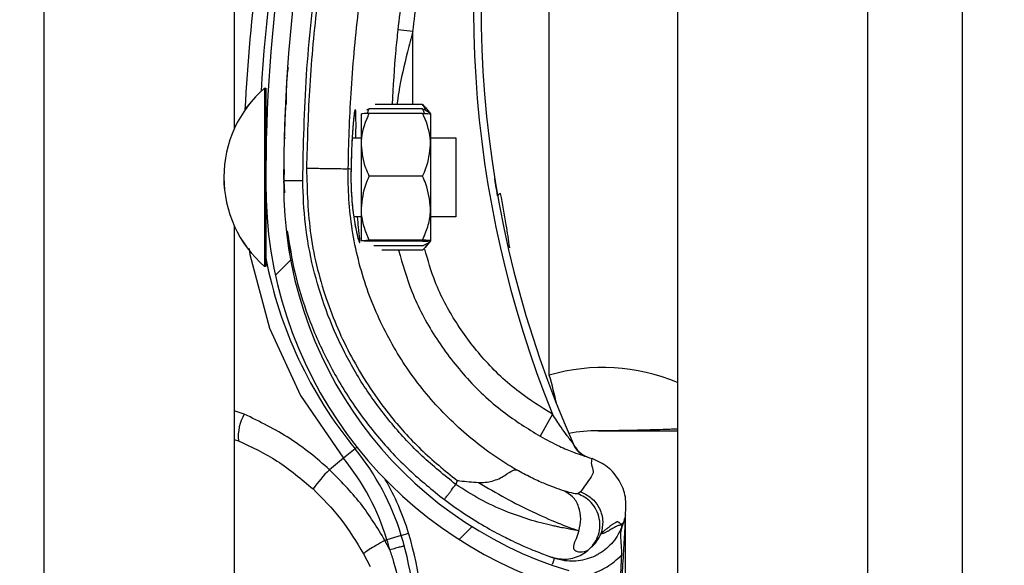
# Model space of a CAD drawing. Header units: inches. Extents: x 170 to 284, y 215 to 248.
# Tile 259 of 656: x 186.1024 to 186.2355, y 241.4767 to 241.5504. Entities that reach past the tile are written whole.
import ezdxf

# ---------------------------------------------------------------- set-up
doc = ezdxf.new("R2010")
doc.units = ezdxf.units.IN
doc.header["$LTSCALE"] = 0.25
doc.header["$MEASUREMENT"] = 0
doc.layers.add('ANNOTATIONS', color=1, linetype='Continuous')
doc.layers.add('LH BENCH MOUNT', color=7, linetype='Continuous')
doc.styles.add('ARIAL', font='arial.ttf', dxfattribs={"height": 0.09375})
doc.dimstyles.new('STANDARD$0', dxfattribs={"dimtxt": 0.09375, "dimasz": 0.09375, "dimexe": 0.03125, "dimexo": 0.046875, "dimgap": 0.09, "dimtad": 0, "dimtih": 1, "dimtoh": 1, "dimdec": 4, "dimzin": 0, "dimdsep": 46, "dimtxsty": 'ARIAL', "dimcen": 0.09, "dimadec": 0, "dimazin": 0, "dimtfac": 1, "dimtdec": 4, "dimtofl": 0, "dimtmove": 0, "dimatfit": 1, "dimfxl": 1, "dimtolj": 1, "dimtzin": 0, "dimarcsym": 0})

# ---------------------------------------------------------------- blocks, each defined once
blk = doc.blocks.new('*D114')
at = {"layer": 'ANNOTATIONS', "color": 0, "lineweight": -2, "transparency": 16777216}
for p, q in [((186.1492924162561, 243.6642684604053), (187.5897358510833, 243.6642684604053)), ((187.5584858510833, 243.5705184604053), (187.5584858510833, 241.8503426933)), ((187.5584858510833, 239.6953067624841), (187.5584858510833, 241.4154825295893)), ((186.8279608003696, 239.6015567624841), (187.5897358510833, 239.6015567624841))]:
    blk.add_line(p, q, dxfattribs=at)
at = {"layer": 'ANNOTATIONS', "color": 0, "transparency": 16777216}
for points in [[(187.5428608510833, 243.5705184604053), (187.5741108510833, 243.5705184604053), (187.5584858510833, 243.6642684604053)], [(187.5428608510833, 239.6953067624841), (187.5741108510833, 239.6953067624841), (187.5584858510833, 239.6015567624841)]]:
    blk.add_solid(points, dxfattribs=at)
at = {"layer": 'defpoints', "color": 0, "transparency": 16777216}
for p in [(186.1024174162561, 243.6642684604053), (186.7810858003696, 239.6015567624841), (187.5584858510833, 239.6015567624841)]:
    blk.add_point(p, dxfattribs=at)
at = {"layer": 'ANNOTATIONS', "color": 0, "transparency": 16777216, "insert": (187.5584858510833, 241.6329126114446), "char_height": 0.09375, "attachment_point": 5, "style": 'ARIAL'}
blk.add_mtext('\\A1;OPENING\\PHEIGHT', dxfattribs=at)

msp = doc.modelspace()

# ---------------------------------------------------------------- hatches: boundary and pattern name
at = {"layer": 'LH BENCH MOUNT'}
h = msp.add_hatch(dxfattribs=at)
h.set_pattern_fill('ANSI31', color=256, scale=0.34241245, angle=2.8e-322, style=0)
h.set_pattern_definition([(45, (176.0930244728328, 238.0091787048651), (-0.03026527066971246, 0.03026527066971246), [])])
edge = h.paths.add_edge_path(flags=0)
edge.add_arc((186.1662917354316, 241.4378498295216), 0.001712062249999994, 450.0000000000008, 472.2104203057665)
edge.add_line((186.1656445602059, 241.4394348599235), (186.1647320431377, 241.4416697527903))
edge.add_arc((186.1662917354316, 241.4378498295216), 0.004126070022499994, 450, 472.2104203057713, ccw=False)
edge.add_arc((186.1662917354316, 241.4289471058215), 0.01302879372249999, 401.47616737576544, 450, ccw=False)
edge.add_arc((186.1620458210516, 241.4257969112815), 0.01830194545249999, 359.9999999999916, 400.0613730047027, ccw=False)
edge.add_arc((186.1685858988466, 241.4257969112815), 0.01176186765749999, 292.1408576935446, 359.99999999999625, ccw=False)
edge.add_arc((186.1662917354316, 241.4290498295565), 0.01566536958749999, 235.2570680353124, 295.43079980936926, ccw=False)
edge.add_arc((186.1715306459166, 241.4371650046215), 0.02532140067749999, 212.8542481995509, 235.980933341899, ccw=False)
edge.add_arc((186.1633812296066, 241.4307961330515), 0.01504902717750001, 172.1557183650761, 209.3146496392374, ccw=False)
edge.add_arc((186.1758108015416, 241.4294607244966), 0.02754708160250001, 453.3085031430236, 532.9325737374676, ccw=False)
edge.add_arc((186.1725578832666, 241.4655509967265), 0.008748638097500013, 280.9586189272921, 427.9414322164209)
edge.add_arc((186.1924176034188, 241.5279043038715), 0.05672062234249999, 179.5706357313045, 253.0098997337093, ccw=False)
edge.add_arc((186.3507493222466, 241.5291027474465), 0.2150521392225, 163.4260275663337, 180.2060536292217, ccw=False)
edge.add_arc((186.1719757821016, 241.5812521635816), 0.02884824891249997, 465.1588434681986, 521.4137567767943, ccw=False)
edge.add_arc((186.1546497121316, 241.6357984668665), 0.0284373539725, 290.1205938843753, 343.719067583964)
edge.add_arc((186.1674901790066, 241.6316210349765), 0.01494630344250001, 345.2914408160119, 400.547192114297)
edge.add_arc((186.1640660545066, 241.6298062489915), 0.0187470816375, 397.9578745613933, 431.4396159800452)
edge.add_arc((186.1662917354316, 241.6346342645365), 0.0134739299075, 433.8775574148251, 472.2736457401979)
edge.add_arc((186.1637236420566, 241.6416537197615), 0.006011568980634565, 474.9825325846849, 495.7175736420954)
edge.add_arc((186.1735166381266, 241.6343945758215), 0.01816498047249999, 500.899260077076, 539.9999999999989)
edge.add_arc((186.1662917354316, 241.6343945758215), 0.01094007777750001, 539.9999999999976, 629.9999999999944)
edge.add_arc((186.1662917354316, 241.6253206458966), 0.001866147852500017, 269.9999999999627, 285.6422464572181)
edge.add_line((186.1667949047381, 241.6235236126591), (186.167445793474, 241.6211990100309))
edge.add_arc((186.1662917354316, 241.6253206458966), 0.004280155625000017, 269.9999999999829, 285.6422464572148, ccw=False)
edge.add_arc((186.1662917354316, 241.6343945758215), 0.01335408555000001, 179.9999999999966, 269.999999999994, ccw=False)
edge.add_arc((186.1735166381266, 241.6343945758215), 0.020578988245, 500.6113583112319, 539.9999999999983, ccw=False)
edge.add_arc((186.1637236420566, 241.6416537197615), 0.008425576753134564, 474.5776671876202, 496.4997109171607, ccw=False)
edge.add_arc((186.1662917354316, 241.6346342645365), 0.01588793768, 433.6903022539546, 472.4705806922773, ccw=False)
edge.add_arc((186.1640660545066, 241.6298062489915), 0.02116108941, 398.10453077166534, 431.5771717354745, ccw=False)
edge.add_arc((186.1674901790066, 241.6316210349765), 0.01736031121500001, 345.18024813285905, 400.36585332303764, ccw=False)
edge.add_arc((186.1546497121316, 241.6357984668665), 0.030851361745, 289.9181572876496, 343.77953759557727, ccw=False)
edge.add_arc((186.1719757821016, 241.5812521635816), 0.02643424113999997, 464.941709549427, 521.3236131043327)
edge.add_arc((186.3507493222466, 241.5291027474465), 0.21263813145, 523.4376684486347, 540.2096895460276)
edge.add_arc((186.1924176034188, 241.5279043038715), 0.05430661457, 539.5566266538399, 613.1145348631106)
edge.add_arc((186.1725578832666, 241.4655509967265), 0.01116264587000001, 280.0610388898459, 428.5290871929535, ccw=False)
edge.add_arc((186.1758108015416, 241.4294607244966), 0.02513307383, 452.9714001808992, 532.970657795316)
edge.add_arc((186.1633812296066, 241.4307961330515), 0.01263501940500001, 532.0830472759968, 568.9826967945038)
edge.add_arc((186.1715306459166, 241.4371650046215), 0.022907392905, 213.0443063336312, 236.019715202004)
edge.add_arc((186.1662917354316, 241.4290498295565), 0.01325136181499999, 235.1922404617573, 295.7352497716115)
edge.add_arc((186.1685858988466, 241.4257969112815), 0.009347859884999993, 291.7225241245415, 359.9999999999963)
edge.add_arc((186.1620458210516, 241.4257969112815), 0.01588793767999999, 359.9999999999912, 399.9521788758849)
edge.add_arc((186.1662917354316, 241.4289471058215), 0.01061478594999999, 401.6345013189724, 450.0000000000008)

# ---------------------------------------------------------------- linework, layer by layer
for p, q in [((186.2298594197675, 239.6490664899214), (186.2298594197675, 243.9018291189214)), ((186.2298594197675, 239.6490664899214), (186.2298594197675, 243.9018291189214)), ((186.1913380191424, 243.8543193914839), (186.1913380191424, 239.6897279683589)), ((186.2170189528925, 243.8543193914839), (186.2170189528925, 239.6490664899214)), ((186.2298594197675, 239.6490664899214), (186.2298594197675, 243.8543193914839)), ((186.1057349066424, 239.6490664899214), (186.1057349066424, 243.7595607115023)), ((186.1314158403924, 241.7279807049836), (186.1314158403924, 241.5356067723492)), ((186.1740134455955, 241.5023324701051), (186.1740134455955, 241.567753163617)), ((186.1555752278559, 241.5487694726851), (186.1535337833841, 241.5489896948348)), ((186.1555724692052, 241.5389177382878), (186.1555752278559, 241.5487694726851)), ((186.1355302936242, 241.5411253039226), (186.1355251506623, 241.518635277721)), ((186.1355287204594, 241.5411253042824), (186.1355302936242, 241.5411253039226)), ((186.1355302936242, 241.5411253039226), (186.1357014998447, 241.5411252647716)), ((186.1357014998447, 241.5411252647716), (186.1356989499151, 241.5299744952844)), ((186.1383866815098, 241.5391886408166), (186.1383868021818, 241.5391908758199)), ((186.149679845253, 241.5383124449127), (186.149292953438, 241.5381262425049)), ((186.156887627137, 241.5383107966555), (186.149679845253, 241.5383124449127)), ((186.1568877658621, 241.5389174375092), (186.1504526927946, 241.5389189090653)), ((186.1568877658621, 241.5389174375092), (186.1571926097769, 241.5385283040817)), ((186.1572152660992, 241.5385466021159), (186.1579575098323, 241.5376275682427)), ((186.1486086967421, 241.5334602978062), (186.1486096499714, 241.5376287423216)), ((186.1568874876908, 241.5377010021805), (186.1496797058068, 241.5377026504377)), ((186.157957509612, 241.5376266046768), (186.1579565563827, 241.5334581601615)), ((186.1381777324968, 241.534421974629), (186.1383488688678, 241.534421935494)), ((186.1473662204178, 241.534419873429), (186.1486089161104, 241.5344195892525)), ((186.157956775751, 241.5344174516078), (186.1613809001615, 241.5344166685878)), ((186.1613809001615, 241.5344166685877), (186.1613786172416, 241.5244335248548)), ((186.1486067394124, 241.5249009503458), (186.1486086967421, 241.5334602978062)), ((186.1579565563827, 241.5334581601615), (186.1579545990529, 241.5248988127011)), ((186.1381738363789, 241.5301436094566), (186.1381117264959, 241.5286254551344)), ((186.1381184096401, 241.5287888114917), (186.1381224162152, 241.5301460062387)), ((186.1472077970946, 241.5301345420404), (186.1468376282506, 241.5302390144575)), ((186.1472077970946, 241.5301345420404), (186.1472078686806, 241.5301343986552)), ((186.1381117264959, 241.5286254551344), (186.1382130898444, 241.5269821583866)), ((186.1381168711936, 241.5282676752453), (186.138117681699, 241.528542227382)), ((186.1568855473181, 241.52921580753), (186.1496777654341, 241.5292174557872)), ((186.1356984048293, 241.5275908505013), (186.1356963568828, 241.5186352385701)), ((186.1486057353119, 241.5205100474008), (186.1486067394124, 241.5249009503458)), ((186.1579545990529, 241.5248988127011), (186.1579535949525, 241.5205079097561)), ((186.1613786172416, 241.5244335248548), (186.1613784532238, 241.523716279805)), ((186.1486064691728, 241.5237192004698), (186.1475855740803, 241.5237194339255)), ((186.1613784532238, 241.5237162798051), (186.1579543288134, 241.5237170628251)), ((186.1314158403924, 241.5225332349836), (186.1314158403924, 241.3301593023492)), ((186.1568835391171, 241.52043400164), (186.1496757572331, 241.5204356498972)), ((186.1568835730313, 241.5205823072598), (186.1496757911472, 241.5205839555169)), ((186.1579535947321, 241.5205069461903), (186.1572109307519, 241.519588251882)), ((186.1568833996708, 241.519824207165), (186.1502753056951, 241.5198257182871)), ((186.1568832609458, 241.5192175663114), (186.1513657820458, 241.5192188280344)), ((186.1355251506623, 241.518635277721), (186.1355247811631, 241.5170194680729)), ((186.1356963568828, 241.5186352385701), (186.1356959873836, 241.5170194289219)), ((186.1355247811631, 241.5170194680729), (186.1355232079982, 241.5170194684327)), ((186.1356959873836, 241.5170194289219), (186.1355247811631, 241.5170194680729)), ((186.1327797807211, 241.4970903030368), (186.1314158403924, 241.4975253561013)), ((186.174446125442, 241.4970698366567), (186.1727630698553, 241.4940901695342)), ((186.1314158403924, 241.4936614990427), (186.1319843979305, 241.4934877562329)), ((186.1477464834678, 241.4924106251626), (186.1480054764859, 241.4926226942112)), ((186.1461731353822, 241.4911223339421), (186.1442768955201, 241.4895696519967)), ((186.1477464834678, 241.4924106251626), (186.1461731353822, 241.4911223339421)), ((186.1790371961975, 241.4913463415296), (186.1794557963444, 241.4911993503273)), ((186.1794557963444, 241.4911993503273), (186.1797878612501, 241.4910755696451)), ((186.1615536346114, 241.4881163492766), (186.1613712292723, 241.4875875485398)), ((186.1782424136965, 241.4865791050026), (186.1778568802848, 241.4863169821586)), ((186.1843016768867, 241.48345805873), (186.1843016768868, 241.4834800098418)), ((186.1839721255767, 241.4823463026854), (186.1838758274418, 241.4820671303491)), ((186.1843016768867, 241.4305041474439), (186.1843016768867, 241.4829263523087)), ((186.1540075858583, 241.4806993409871), (186.1520624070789, 241.4801065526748)), ((186.1540075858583, 241.4806993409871), (186.1549902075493, 241.4809987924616)), ((186.1520624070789, 241.4801065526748), (186.1517967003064, 241.480025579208)), ((186.1524507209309, 241.4787498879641), (186.1517967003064, 241.480025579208)), ((186.1489064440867, 241.4782005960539), (186.1497777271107, 241.4764956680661)), ((186.1742323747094, 241.4777913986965), (186.1743992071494, 241.4777321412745)), ((186.1744776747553, 241.4777047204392), (186.1747284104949, 241.4776171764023))]:
    msp.add_line(p, q, dxfattribs=at)
at = {"layer": 'LH BENCH MOUNT', "flags": 128}
msp.add_lwpolyline([(186.1334581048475, 241.519450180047), (186.1335312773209, 241.5186533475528), (186.1361895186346, 241.5086984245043), (186.1403621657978, 241.4996141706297), (186.146173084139, 241.491122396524), (186.1461731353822, 241.4911223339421), (186.1461731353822, 241.4911223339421)], dxfattribs=at)
at = {"layer": 'LH BENCH MOUNT'}
for centre, radius, start, end in [((186.3507141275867, 241.5277192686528), 0.2160622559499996, 161.092978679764, 176.5597220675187), ((186.3507493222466, 241.5291027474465), 0.2150521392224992, 163.4260275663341, 180.2060536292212), ((186.3507493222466, 241.5291027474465), 0.2126381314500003, 163.4376684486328, 180.2096895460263), ((186.3103094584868, 241.5520134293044), 0.1465525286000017, 165.3406183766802, 202.0185750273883), ((186.3103094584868, 241.5520134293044), 0.1455252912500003, 165.3544246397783, 203.870550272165), ((186.3507141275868, 241.5277192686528), 0.21809575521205, 167.1792232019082, 177.2535733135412), ((186.145945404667, 241.5290700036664), 0.01593228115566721, 130.8294767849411, 229.1443187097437), ((186.1459469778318, 241.5290700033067), 0.01593228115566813, 130.8294767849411, 229.144318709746), ((186.1362479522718, 241.5349702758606), 0.0005478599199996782, 179.9868977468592, 209.2820731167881), ((186.1924176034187, 241.5279043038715), 0.05672062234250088, 179.5706357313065, 253.009899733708), ((186.1924176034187, 241.5279043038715), 0.05430661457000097, 179.5566266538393, 253.114534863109), ((186.1675087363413, 241.5263348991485), 0.000532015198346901, 98.82251519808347, 154.8284159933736), ((186.1362452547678, 241.5231741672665), 0.0005478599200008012, 134.565104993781, 179.98689774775), ((186.1925195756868, 241.5290717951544), 0.05786770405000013, 190.9018913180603, 219.3113539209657), ((186.1813100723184, 241.4777099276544), 0.02568093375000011, 67.01549504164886, 106.5066258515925), ((186.1177914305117, 241.4858105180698), 0.05859940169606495, 12.39253662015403, 16.37646921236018), ((186.1380763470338, 241.4940318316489), 0.006116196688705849, 149.99596467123, 185.1035778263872), ((186.1801927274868, 241.4777099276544), 0.01712062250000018, 88.6104970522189, 101.9466001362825), ((186.1806203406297, 241.4953389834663), 0.000513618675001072, 268.6104970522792, 270.0142555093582), ((186.1803633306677, 241.4945091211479), 0.003424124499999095, 203.8705502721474, 250.6224115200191), ((186.121253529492, 241.4707176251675), 0.03220774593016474, 16.9484674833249, 39.31135392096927), ((186.121253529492, 241.4707176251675), 0.03424124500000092, 16.94846748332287, 39.31135392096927), ((186.1606901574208, 241.4733697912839), 0.02306145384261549, 135.374904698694, 143.8386130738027), ((186.121253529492, 241.4707176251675), 0.03526848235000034, 16.94846748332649, 29.83866096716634), ((186.1127374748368, 241.4681223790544), 0.04314396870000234, 355.771303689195, 16.94846748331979), ((186.1127374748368, 241.4681223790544), 0.04417120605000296, 355.7713036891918, 16.9484674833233), ((186.1127374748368, 241.4681223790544), 0.04111046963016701, 14.9804964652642, 16.94846748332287)]:
    msp.add_arc(centre, radius, start, end, dxfattribs=at)
for points, knots in [([(186.1406798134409, 241.5286312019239), (186.1407785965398, 241.5333866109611), (186.1409766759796, 241.5429221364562), (186.1425862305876, 241.5572310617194), (186.1450430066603, 241.5715406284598), (186.1475403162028, 241.5809444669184), (186.1487919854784, 241.5856577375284)], [0, 0, 0, 0, 0.2468628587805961, 0.4950083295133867, 0.74689458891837, 1, 1, 1, 1]), ([(186.1611233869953, 241.5859247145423), (186.1606953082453, 241.5844953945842), (186.1591104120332, 241.5792035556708), (186.1568152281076, 241.5699054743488), (186.154748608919, 241.5589961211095), (186.1538972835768, 241.5519838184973), (186.1535337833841, 241.5489896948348)], [0, 0, 0, 0, 0.1185397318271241, 0.4388752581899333, 0.7604101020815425, 1, 1, 1, 1]), ([(186.1492048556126, 241.5851694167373), (186.1482307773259, 241.5815392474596), (186.1462797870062, 241.5742683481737), (186.144101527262, 241.5631875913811), (186.1424904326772, 241.5520050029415), (186.1414796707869, 241.5410363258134), (186.1412849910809, 241.5337885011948), (186.1411915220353, 241.5303086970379)], [0, 0, 0, 0, 0.2027568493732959, 0.4061035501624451, 0.6088604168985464, 0.8122072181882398, 1, 1, 1, 1]), ([(186.1555752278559, 241.5487694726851), (186.1559349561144, 241.551732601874), (186.1567756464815, 241.5586574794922), (186.1588195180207, 241.569454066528), (186.1610898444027, 241.5786562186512), (186.162662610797, 241.5839075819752), (186.1630862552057, 241.5853221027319)], [0, 0, 0, 0, 0.2395900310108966, 0.5599255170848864, 0.8814604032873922, 0.9999999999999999, 0.9999999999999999, 0.9999999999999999, 0.9999999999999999]), ([(186.146837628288, 241.5302390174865), (186.1468376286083, 241.5302390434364), (186.1468794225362, 241.5336253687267), (186.1471425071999, 241.5406720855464), (186.1480944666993, 241.5513452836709), (186.1496690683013, 241.5622213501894), (186.1517875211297, 241.5730086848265), (186.1536858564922, 241.5800837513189), (186.1546350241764, 241.5836212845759)], [0, 0, 0, 0, 1.439079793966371e-06, 0.1877923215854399, 0.3908439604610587, 0.5938956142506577, 0.7969478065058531, 1, 1, 1, 1]), ([(186.1535337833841, 241.5489896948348), (186.1534366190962, 241.5480719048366), (186.1530816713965, 241.5447191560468), (186.1528959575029, 241.5413588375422), (186.1527610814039, 241.5389183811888)], [0, 0, 0, 0, 0.2737425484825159, 1, 1, 1, 1]), ([(186.1555752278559, 241.5487694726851), (186.1553281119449, 241.547860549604), (186.1545903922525, 241.5451471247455), (186.1538320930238, 241.5418530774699), (186.1534925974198, 241.5394727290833), (186.1534135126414, 241.5389182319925)], [0, 0, 0, 0, 0.2786878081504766, 0.8319718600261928, 1, 1, 1, 1]), ([(186.1384752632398, 241.5389018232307), (186.1384806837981, 241.5402190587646), (186.1384875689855, 241.5418922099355), (186.1386930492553, 241.5435504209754), (186.1387367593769, 241.5439031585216)], [0, 0, 0, 0, 0.7872782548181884, 1, 1, 1, 1]), ([(186.1383866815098, 241.5391886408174), (186.1383813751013, 241.5390915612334), (186.1383760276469, 241.5389937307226), (186.138338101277, 241.5382424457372), (186.1382815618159, 241.5371415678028), (186.1382205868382, 241.5353279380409), (186.1381901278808, 241.5344219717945)], [0, 0, 0, 0, 0.330770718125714, 0.3333292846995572, 0.6669765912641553, 1, 1, 1, 1]), ([(186.1478716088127, 241.5344197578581), (186.1478744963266, 241.5347395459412), (186.1478853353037, 241.535939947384), (186.1478803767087, 241.5373313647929), (186.1478337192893, 241.5381908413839), (186.1477451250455, 241.5382783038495), (186.1476185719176, 241.5376276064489), (186.1474501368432, 241.5359053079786), (186.1472871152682, 241.5333492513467), (186.1472348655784, 241.5312316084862), (186.1472077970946, 241.5301345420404)], [0, 0, 0, 0, 0.05114929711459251, 0.1920011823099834, 0.333489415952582, 0.4224210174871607, 0.5646212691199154, 0.706536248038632, 0.847968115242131, 1, 1, 1, 1]), ([(186.1476699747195, 241.5377614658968), (186.1476701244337, 241.5377619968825), (186.1476769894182, 241.5377863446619), (186.1476454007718, 241.5376494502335), (186.1476008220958, 241.5373342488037), (186.1475535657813, 241.5368711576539), (186.1475291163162, 241.5366315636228)], [0, 0, 0, 0, 0.005301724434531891, 0.2431048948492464, 0.6083977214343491, 1, 1, 1, 1]), ([(186.1494248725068, 241.5376912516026), (186.1494475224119, 241.5377827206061), (186.1495006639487, 241.537997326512), (186.1496145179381, 241.5381975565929), (186.149679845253, 241.5383124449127)], [0, 0, 0, 0, 0.4262184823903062, 1, 1, 1, 1]), ([(186.1571423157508, 241.5376894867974), (186.1571197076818, 241.5377809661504), (186.1570666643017, 241.5379955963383), (186.1569529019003, 241.53819587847), (186.156887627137, 241.5383107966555)], [0, 0, 0, 0, 0.4262184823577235, 1, 1, 1, 1]), ([(186.156887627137, 241.5383107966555), (186.1571396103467, 241.5382007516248), (186.1576495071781, 241.5379780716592), (186.1579339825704, 241.5377069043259), (186.1579531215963, 241.5375516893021), (186.1579574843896, 241.5375163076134)], [0, 0, 0, 0, 0.4299704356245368, 0.8700602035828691, 1, 1, 1, 1]), ([(186.157274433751, 241.5381244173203), (186.1572194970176, 241.5383055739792), (186.1571368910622, 241.5385779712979), (186.1569502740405, 241.5388322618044), (186.1568877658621, 241.5389174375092)], [0, 0, 0, 0, 0.6650456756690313, 1, 1, 1, 1]), ([(186.1475291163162, 241.5366315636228), (186.1475244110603, 241.5365879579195), (186.1474890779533, 241.5362605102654), (186.1474166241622, 241.5353202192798), (186.1473246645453, 241.5338250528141), (186.1472516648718, 241.5320486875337), (186.1472166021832, 241.5307788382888), (186.1472086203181, 241.5301290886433), (186.1472086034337, 241.5301277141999)], [0, 0, 0, 0, 0.03583539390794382, 0.2690981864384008, 0.5116419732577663, 0.7561140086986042, 0.9994840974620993, 1, 1, 1, 1]), ([(186.1486086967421, 241.5334602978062), (186.1486121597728, 241.5336281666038), (186.1486392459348, 241.5349411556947), (186.1490708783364, 241.5363808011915), (186.1496203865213, 241.537573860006), (186.1496797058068, 241.5377026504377)], [0, 0, 0, 0, 0.1156468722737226, 0.9045342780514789, 1, 1, 1, 1]), ([(186.1496797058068, 241.5377026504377), (186.1494276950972, 241.5376924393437), (186.1489177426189, 241.5376717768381), (186.1486331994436, 241.5376465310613), (186.1486140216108, 241.5376320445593), (186.1486096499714, 241.5376287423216)], [0, 0, 0, 0, 0.4299704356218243, 0.8700602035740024, 1, 1, 1, 1]), ([(186.1579565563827, 241.5334581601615), (186.1579531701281, 241.5336260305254), (186.1579266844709, 241.5349390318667), (186.1574957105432, 241.5363788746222), (186.1569467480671, 241.5375721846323), (186.1568874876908, 241.5377010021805)], [0, 0, 0, 0, 0.1156468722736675, 0.9045342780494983, 0.9999999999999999, 0.9999999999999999, 0.9999999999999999, 0.9999999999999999]), ([(186.1568874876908, 241.5377010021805), (186.1571394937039, 241.5376906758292), (186.1576494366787, 241.5376697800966), (186.157933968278, 241.5376444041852), (186.1579531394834, 241.5376299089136), (186.157957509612, 241.5376266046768)], [0, 0, 0, 0, 0.4299704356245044, 0.8700602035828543, 1, 1, 1, 1]), ([(186.1496777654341, 241.5292174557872), (186.1495149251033, 241.5295758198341), (186.1488988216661, 241.5309316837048), (186.1487316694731, 241.5323885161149), (186.1486086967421, 241.5334602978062)], [0, 0, 0, 0, 0.2643068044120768, 1, 1, 1, 1]), ([(186.1568855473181, 241.52921580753), (186.1570485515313, 241.5295740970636), (186.1576652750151, 241.5309296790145), (186.15783309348, 241.5323864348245), (186.1579565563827, 241.5334581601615)], [0, 0, 0, 0, 0.2643068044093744, 0.9999999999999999, 0.9999999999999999, 0.9999999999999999, 0.9999999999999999]), ([(186.1411910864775, 241.5303087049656), (186.1412738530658, 241.527271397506), (186.1414421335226, 241.5210959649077), (186.143731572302, 241.5123090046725), (186.1473458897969, 241.5041424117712), (186.1517606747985, 241.4975623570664), (186.1565697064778, 241.4921776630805), (186.1598837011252, 241.489477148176), (186.1615536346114, 241.4881163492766)], [0, 0, 0, 0, 0.1870908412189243, 0.3803918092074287, 0.5558755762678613, 0.7364481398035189, 0.8671952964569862, 1, 1, 1, 1]), ([(186.1411910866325, 241.5303087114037), (186.1419152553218, 241.53029732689), (186.14336359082, 241.5302745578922), (186.1452047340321, 241.5302465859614), (186.1465196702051, 241.5302305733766), (186.1467316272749, 241.530236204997), (186.1468376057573, 241.5302390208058)], [0, 0, 0, 0, 0.2500007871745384, 0.5000009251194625, 0.7500005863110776, 1, 1, 1, 1]), ([(186.169580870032, 241.489548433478), (186.1691391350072, 241.4898111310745), (186.166491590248, 241.4913856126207), (186.1619665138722, 241.4948170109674), (186.1566353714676, 241.5004183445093), (186.1523471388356, 241.5068581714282), (186.1490978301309, 241.5140842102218), (186.1471382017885, 241.521959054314), (186.1467673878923, 241.5274870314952), (186.1468376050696, 241.5302389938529), (186.1468376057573, 241.5302390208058)], [0, 0, 0, 0, 0.03155846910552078, 0.1891461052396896, 0.3467338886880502, 0.5043277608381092, 0.6619226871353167, 0.8309600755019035, 0.9999983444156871, 1, 1, 1, 1]), ([(186.147209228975, 241.5301254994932), (186.1472078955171, 241.5300830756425), (186.1471870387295, 241.5294195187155), (186.147192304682, 241.5280879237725), (186.1472862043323, 241.5262643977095), (186.1474054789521, 241.5249599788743), (186.1474929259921, 241.5243651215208), (186.1475096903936, 241.5242510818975)], [0, 0, 0, 0, 0.02096907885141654, 0.3279800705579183, 0.6261032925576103, 0.92832056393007, 1, 1, 1, 1]), ([(186.1472078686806, 241.5301343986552), (186.1472001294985, 241.5296793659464), (186.1471756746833, 241.5282415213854), (186.1472983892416, 241.5258312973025), (186.1476144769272, 241.5232898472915), (186.1479975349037, 241.521362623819), (186.1482797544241, 241.5203786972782), (186.1484248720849, 241.520142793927), (186.1484130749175, 241.5207009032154), (186.1482551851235, 241.5219525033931), (186.1481358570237, 241.5232393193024), (186.1480913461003, 241.5237193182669)], [0, 0, 0, 0, 0.05799721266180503, 0.1832636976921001, 0.306412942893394, 0.4347166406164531, 0.5675677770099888, 0.660949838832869, 0.7922661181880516, 0.9225125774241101, 1, 1, 1, 1]), ([(186.1381117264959, 241.5286254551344), (186.1381460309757, 241.5286255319), (186.1381988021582, 241.5286256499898), (186.1385190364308, 241.5286263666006), (186.1388504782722, 241.5286271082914), (186.1392619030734, 241.5286280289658), (186.1398597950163, 241.5286293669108), (186.1403567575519, 241.528630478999), (186.1406798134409, 241.5286312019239)], [0, 0, 0, 0, 0.2394568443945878, 0.3683606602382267, 0.5000000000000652, 0.6316393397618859, 0.7605431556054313, 1, 1, 1, 1]), ([(186.1613712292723, 241.4875875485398), (186.1598266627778, 241.4888290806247), (186.1567350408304, 241.4913141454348), (186.1526771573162, 241.4956868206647), (186.1491033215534, 241.5004628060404), (186.1461149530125, 241.5056369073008), (186.1437242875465, 241.5111122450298), (186.1420014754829, 241.5168282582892), (186.1408961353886, 241.5226908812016), (186.1407517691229, 241.5266552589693), (186.1406798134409, 241.5286312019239)], [0, 0, 0, 0, 0.1247413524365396, 0.2496837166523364, 0.3746881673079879, 0.4999855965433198, 0.6253465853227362, 0.7503062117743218, 0.8755465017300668, 1, 1, 1, 1]), ([(186.1486067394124, 241.5249009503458), (186.1487347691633, 241.5260120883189), (186.1489055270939, 241.5274940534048), (186.1495232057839, 241.5288725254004), (186.1496777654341, 241.5292174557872)], [0, 0, 0, 0, 0.7497733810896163, 0.9999999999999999, 0.9999999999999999, 0.9999999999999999, 0.9999999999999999]), ([(186.1579545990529, 241.5248988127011), (186.1578270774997, 241.526010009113), (186.157656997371, 241.5274920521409), (186.1570399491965, 241.5288708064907), (186.1568855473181, 241.52921580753)], [0, 0, 0, 0, 0.7497733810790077, 1, 1, 1, 1]), ([(186.167027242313, 241.5265611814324), (186.1669414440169, 241.5270534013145), (186.1667796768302, 241.5279814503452), (186.1666416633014, 241.5288363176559), (186.1666330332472, 241.5288900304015), (186.1666297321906, 241.5289105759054)], [0, 0, 0, 0, 0.4108597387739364, 0.7746496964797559, 1, 1, 1, 1]), ([(186.1686633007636, 241.5195450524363), (186.1685160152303, 241.5205843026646), (186.1681664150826, 241.5230510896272), (186.1676981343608, 241.5254641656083), (186.1674271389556, 241.5268606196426)], [0, 0, 0, 0, 0.4212971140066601, 0.9999999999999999, 0.9999999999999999, 0.9999999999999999, 0.9999999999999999]), ([(186.1496757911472, 241.5205839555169), (186.1494239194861, 241.5211817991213), (186.1489142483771, 241.5223915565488), (186.1486300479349, 241.5238650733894), (186.1486110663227, 241.5247086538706), (186.1486067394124, 241.5249009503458)], [0, 0, 0, 0, 0.429970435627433, 0.8700602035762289, 1, 1, 1, 1]), ([(186.1568835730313, 241.5205823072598), (186.1571357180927, 241.5211800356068), (186.1576459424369, 241.5223895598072), (186.1579308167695, 241.5238629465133), (186.1579501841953, 241.524706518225), (186.1579545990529, 241.5248988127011)], [0, 0, 0, 0, 0.4299704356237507, 0.8700602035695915, 1, 1, 1, 1]), ([(186.1475096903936, 241.5242510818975), (186.1475622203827, 241.5238631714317), (186.1476850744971, 241.522955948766), (186.1479053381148, 241.521853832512), (186.1480869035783, 241.5210815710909), (186.1482023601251, 241.5207122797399), (186.1482051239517, 241.5207052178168), (186.1482059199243, 241.520703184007)], [0, 0, 0, 0, 0.1981000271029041, 0.4633049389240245, 0.7305309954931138, 0.9223938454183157, 1, 1, 1, 1]), ([(186.1385983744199, 241.521834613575), (186.1388913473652, 241.5199648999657), (186.1395077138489, 241.5160313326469), (186.1413248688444, 241.5102213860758), (186.143818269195, 241.5044658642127), (186.1469644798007, 241.4990348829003), (186.1507144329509, 241.494020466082), (186.1549746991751, 241.489438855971), (186.1582128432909, 241.4868341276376), (186.1598290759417, 241.4855340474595)], [0, 0, 0, 0, 0.1313887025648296, 0.2764200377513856, 0.4215581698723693, 0.5666389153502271, 0.7114924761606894, 0.8559992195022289, 1, 1, 1, 1]), ([(186.1390425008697, 241.5188765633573), (186.1390446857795, 241.5188658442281), (186.1390532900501, 241.5188236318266), (186.138902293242, 241.5195658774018), (186.1387125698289, 241.5208596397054), (186.1386283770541, 241.521433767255)], [0, 0, 0, 0, 0.1591842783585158, 0.6268746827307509, 1, 1, 1, 1]), ([(186.1390423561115, 241.5188764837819), (186.139044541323, 241.5188657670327), (186.1390531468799, 241.518823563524), (186.138902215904, 241.5195652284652), (186.1387126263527, 241.5208580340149), (186.1386285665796, 241.5214312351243)], [0, 0, 0, 0, 0.1592756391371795, 0.6272415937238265, 1, 1, 1, 1]), ([(186.1390422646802, 241.5188764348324), (186.1390444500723, 241.5188657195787), (186.1390530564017, 241.5188235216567), (186.1389021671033, 241.5195648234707), (186.1387126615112, 241.5208570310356), (186.1386286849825, 241.5214296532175)], [0, 0, 0, 0, 0.1593327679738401, 0.6274710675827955, 1, 1, 1, 1]), ([(186.1390421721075, 241.5188763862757), (186.1390443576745, 241.51886567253), (186.1390529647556, 241.5188234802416), (186.13890211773, 241.5195644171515), (186.1387126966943, 241.5208560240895), (186.1386288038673, 241.521428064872)], [0, 0, 0, 0, 0.1593901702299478, 0.6277016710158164, 1, 1, 1, 1]), ([(186.1486057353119, 241.5205100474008), (186.1487335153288, 241.5205291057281), (186.1489039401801, 241.5205545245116), (186.1495213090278, 241.5205780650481), (186.1496757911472, 241.5205839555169)], [0, 0, 0, 0, 0.7497733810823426, 1, 1, 1, 1]), ([(186.1496757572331, 241.5204356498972), (186.14942375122, 241.5204459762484), (186.1489138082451, 241.5204668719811), (186.1486292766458, 241.5204922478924), (186.1486101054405, 241.520506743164), (186.1486057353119, 241.5205100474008)], [0, 0, 0, 0, 0.4299704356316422, 0.870060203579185, 1, 1, 1, 1]), ([(186.1568833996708, 241.519824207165), (186.1571354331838, 241.5199341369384), (186.1576454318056, 241.5201565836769), (186.1579300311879, 241.5204276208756), (186.1579492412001, 241.5205828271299), (186.1579536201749, 241.5206182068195)], [0, 0, 0, 0, 0.4299704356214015, 0.8700602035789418, 1, 1, 1, 1]), ([(186.1568835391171, 241.52043400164), (186.1571355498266, 241.520444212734), (186.1576455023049, 241.5204648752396), (186.1579300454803, 241.5204901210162), (186.1579492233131, 241.5205046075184), (186.1579535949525, 241.5205079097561)], [0, 0, 0, 0, 0.4299704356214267, 0.8700602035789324, 1, 1, 1, 1]), ([(186.1579535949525, 241.5205079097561), (186.1578258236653, 241.5205270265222), (186.1576554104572, 241.5205525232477), (186.1570380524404, 241.5205763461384), (186.1568835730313, 241.5205823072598)], [0, 0, 0, 0, 0.7497733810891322, 0.9999999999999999, 0.9999999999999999, 0.9999999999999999, 0.9999999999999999]), ([(186.1536438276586, 241.5192183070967), (186.1541787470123, 241.5173310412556), (186.1553303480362, 241.5132680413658), (186.1584144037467, 241.5075209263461), (186.1625617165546, 241.5020119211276), (186.1673934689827, 241.4974386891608), (186.1710837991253, 241.4951373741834), (186.1727630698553, 241.4940901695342)], [0, 0, 0, 0, 0.1810254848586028, 0.3897206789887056, 0.5984159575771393, 0.8172607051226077, 0.9999999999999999, 0.9999999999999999, 0.9999999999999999, 0.9999999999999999]), ([(186.1568832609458, 241.5192175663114), (186.1571659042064, 241.5195063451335), (186.1574767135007, 241.5198239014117), (186.1575991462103, 241.5201612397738), (186.1576102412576, 241.5201918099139)], [0, 0, 0, 0, 0.9093784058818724, 1, 1, 1, 1]), ([(186.174446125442, 241.4970698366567), (186.1729099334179, 241.4980279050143), (186.1695340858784, 241.5001333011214), (186.1651124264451, 241.5043164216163), (186.1613238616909, 241.5093581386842), (186.1585962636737, 241.5143998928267), (186.157599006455, 241.517887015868), (186.1571704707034, 241.5193854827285)], [0, 0, 0, 0, 0.1871957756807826, 0.4113707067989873, 0.6251451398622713, 0.8389194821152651, 1, 1, 1, 1]), ([(186.1442768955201, 241.4895696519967), (186.1442768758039, 241.4895696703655), (186.1426156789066, 241.4911173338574), (186.1389900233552, 241.4940378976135), (186.1348725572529, 241.4960616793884), (186.1327797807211, 241.4970903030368)], [0, 0, 0, 0, 5.836249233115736e-06, 0.4917349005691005, 1, 1, 1, 1]), ([(186.1771432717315, 241.4932391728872), (186.1771394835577, 241.4932436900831), (186.177071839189, 241.4933243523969), (186.1768300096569, 241.493629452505), (186.1763102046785, 241.4943189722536), (186.1754683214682, 241.4954963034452), (186.1748273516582, 241.4964829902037), (186.174446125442, 241.4970698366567)], [0, 0, 0, 0, 0.005253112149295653, 0.09380336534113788, 0.2660256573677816, 0.5634579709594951, 1, 1, 1, 1]), ([(186.1727630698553, 241.4940901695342), (186.1736391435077, 241.4936220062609), (186.1751798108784, 241.4927986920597), (186.1771628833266, 241.4919743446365), (186.1784107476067, 241.4915287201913), (186.1788830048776, 241.4913878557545), (186.1790174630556, 241.4913533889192), (186.1790174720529, 241.4913533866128)], [0, 0, 0, 0, 0.3699466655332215, 0.6505899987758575, 0.8492685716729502, 0.9999899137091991, 1, 1, 1, 1]), ([(186.1913380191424, 241.495056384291), (186.190987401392, 241.4950445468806), (186.1894274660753, 241.4949918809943), (186.1871703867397, 241.494924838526), (186.1847827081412, 241.4948702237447), (186.1832280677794, 241.4948454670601), (186.1822304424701, 241.4948345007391), (186.1815968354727, 241.4948296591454), (186.1811968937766, 241.4948274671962), (186.1809450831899, 241.4948264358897), (186.1807716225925, 241.4948258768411), (186.1806630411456, 241.4948256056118), (186.1806137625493, 241.4948255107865), (186.1806096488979, 241.4948255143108), (186.180607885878, 241.4948255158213)], [0, 0, 0, 0, 0.09048385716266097, 0.4025722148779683, 0.6140598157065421, 0.7523489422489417, 0.8411803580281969, 0.897872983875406, 0.9340902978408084, 0.9574251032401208, 0.9727591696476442, 0.988441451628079, 0.9950462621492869, 1, 1, 1, 1]), ([(186.1806204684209, 241.4948253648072), (186.180622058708, 241.4948253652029), (186.1806257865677, 241.4948253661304), (186.1806762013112, 241.4948253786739), (186.1807867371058, 241.4948254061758), (186.1809628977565, 241.4948254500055), (186.1812196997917, 241.4948255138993), (186.1816276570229, 241.4948256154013), (186.1822739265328, 241.4948257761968), (186.1832904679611, 241.494826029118), (186.1848706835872, 241.4948264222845), (186.1872833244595, 241.494827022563), (186.189514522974, 241.4948275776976), (186.1910281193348, 241.4948279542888), (186.1913380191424, 241.4948280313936)], [0, 0, 0, 0, 0.004737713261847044, 0.01110587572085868, 0.02657793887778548, 0.04194739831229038, 0.06549174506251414, 0.1021665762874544, 0.1596760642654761, 0.2498373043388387, 0.3901314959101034, 0.6042895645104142, 0.9189806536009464, 1, 1, 1, 1]), ([(186.1319843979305, 241.4934877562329), (186.133767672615, 241.492645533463), (186.1373964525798, 241.4909316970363), (186.1404953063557, 241.4883105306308), (186.1420713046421, 241.4869774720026)], [0, 0, 0, 0, 0.491425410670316, 1, 1, 1, 1]), ([(186.1771432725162, 241.4932391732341), (186.177298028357, 241.4929231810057), (186.177567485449, 241.4923729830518), (186.1782319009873, 241.4917266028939), (186.1787391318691, 241.491485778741), (186.1790175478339, 241.4913535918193)], [0, 0, 0, 0, 0.3783552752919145, 0.6587829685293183, 1, 1, 1, 1]), ([(186.1772320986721, 241.4931234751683), (186.1772295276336, 241.4931268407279), (186.1772238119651, 241.493134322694), (186.1771954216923, 241.493171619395), (186.177179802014, 241.4931921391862)], [0, 0, 0, 0, 0.4498228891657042, 1, 1, 1, 1]), ([(186.1797911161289, 241.4910836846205), (186.1797171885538, 241.4908291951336), (186.1795692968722, 241.4903200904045), (186.1801006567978, 241.4892971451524), (186.1793697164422, 241.4881493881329), (186.1787255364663, 241.4872520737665), (186.1782424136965, 241.4865791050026)], [0, 0, 0, 0, 0.1666800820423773, 0.3334425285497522, 0.5000945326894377, 1, 1, 1, 1]), ([(186.1843016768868, 241.4834800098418), (186.1843619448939, 241.4842861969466), (186.1844824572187, 241.4858982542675), (186.1835407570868, 241.4881682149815), (186.1820004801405, 241.4900835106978), (186.1805277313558, 241.490750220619), (186.1797911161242, 241.4910836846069)], [0, 0, 0, 0, 0.2500474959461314, 0.4999967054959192, 0.7499165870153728, 0.9999999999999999, 0.9999999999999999, 0.9999999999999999, 0.9999999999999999]), ([(186.1517967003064, 241.480025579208), (186.1507505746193, 241.4817450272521), (186.1486308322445, 241.4852291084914), (186.1457407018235, 241.4881103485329), (186.1442768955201, 241.4895696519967)], [0, 0, 0, 0, 0.4935154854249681, 1, 1, 1, 1]), ([(186.164437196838, 241.4878660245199), (186.1647465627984, 241.4878574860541), (186.1653816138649, 241.4878399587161), (186.1663253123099, 241.4880261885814), (186.1672375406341, 241.4883570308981), (186.168230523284, 241.488937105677), (186.1690872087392, 241.4895552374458), (186.1694188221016, 241.4895513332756), (186.1695814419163, 241.4895494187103)], [0, 0, 0, 0, 0.1136768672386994, 0.2333502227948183, 0.3620694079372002, 0.5019163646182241, 0.7557448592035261, 1, 1, 1, 1]), ([(186.1759729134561, 241.4867244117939), (186.1751382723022, 241.4870122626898), (186.1738716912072, 241.4874490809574), (186.171552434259, 241.4884897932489), (186.1702405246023, 241.4891950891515), (186.1695814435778, 241.4895494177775)], [0, 0, 0, 0, 0.4901989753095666, 0.7438846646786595, 1, 1, 1, 1]), ([(186.1598290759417, 241.4855340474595), (186.1598496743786, 241.4855614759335), (186.1598813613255, 241.4856036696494), (186.1600736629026, 241.4858597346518), (186.1602726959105, 241.4861247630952), (186.1605197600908, 241.4864537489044), (186.1608787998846, 241.4869318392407), (186.1611772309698, 241.4873292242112), (186.1613712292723, 241.4875875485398)], [0, 0, 0, 0, 0.2394567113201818, 0.3683605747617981, 0.5000000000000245, 0.6316394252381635, 0.7605432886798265, 1, 1, 1, 1]), ([(186.1779883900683, 241.4813248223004), (186.1776496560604, 241.4813819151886), (186.1768405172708, 241.4815182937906), (186.1756888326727, 241.4817464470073), (186.174773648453, 241.4819402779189), (186.1735152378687, 241.4822183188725), (186.1713825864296, 241.4827773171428), (186.1680533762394, 241.4839336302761), (186.1646426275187, 241.4854858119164), (186.1624463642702, 241.4868968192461), (186.1613712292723, 241.4875875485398)], [0, 0, 0, 0, 0.08980644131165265, 0.2145219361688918, 0.253162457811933, 0.2759662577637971, 0.4628905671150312, 0.637395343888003, 0.8224944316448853, 1, 1, 1, 1]), ([(186.1615536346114, 241.4881163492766), (186.1615651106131, 241.4881150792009), (186.1616795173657, 241.4881024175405), (186.1626414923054, 241.4879982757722), (186.1635903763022, 241.4879199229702), (186.164436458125, 241.4878500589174)], [0, 0, 0, 0, 0.01193493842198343, 0.1189819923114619, 0.9999999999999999, 0.9999999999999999, 0.9999999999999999, 0.9999999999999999]), ([(186.1644377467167, 241.4878658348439), (186.165656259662, 241.487143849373), (186.168159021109, 241.4856609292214), (186.1718401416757, 241.4838276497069), (186.1753389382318, 241.4822696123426), (186.1770905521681, 241.4816464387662), (186.1779896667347, 241.4813265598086)], [0, 0, 0, 0, 0.2305257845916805, 0.4734878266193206, 0.7297379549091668, 1, 1, 1, 1]), ([(186.1420713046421, 241.4869774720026), (186.1433718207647, 241.4856706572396), (186.1460074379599, 241.4830222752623), (186.1479316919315, 241.4798218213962), (186.1489064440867, 241.4782005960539)], [0, 0, 0, 0, 0.4934389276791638, 1, 1, 1, 1]), ([(186.1779891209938, 241.4813232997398), (186.1781164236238, 241.4818533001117), (186.1783808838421, 241.482954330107), (186.178063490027, 241.48461678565), (186.1772441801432, 241.4860048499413), (186.1763869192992, 241.4864902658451), (186.1759740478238, 241.4867240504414)], [0, 0, 0, 0, 0.2405618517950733, 0.4997464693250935, 0.7590693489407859, 1, 1, 1, 1]), ([(186.177856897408, 241.4863169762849), (186.1777313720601, 241.486309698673), (186.1774805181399, 241.4862951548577), (186.1764807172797, 241.4865796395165), (186.1759812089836, 241.4867217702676)], [0, 0, 0, 0, 0.5003922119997, 1, 1, 1, 1]), ([(186.1793195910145, 241.4787464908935), (186.1795620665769, 241.4789870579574), (186.1800735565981, 241.4794945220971), (186.180607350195, 241.4805046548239), (186.1808934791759, 241.4816920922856), (186.1808319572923, 241.4829639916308), (186.180415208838, 241.4841674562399), (186.1797072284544, 241.4851633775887), (186.178835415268, 241.4859027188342), (186.1781715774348, 241.4861837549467), (186.1778568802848, 241.4863169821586)], [0, 0, 0, 0, 0.1098512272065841, 0.2317256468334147, 0.3631776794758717, 0.4999999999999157, 0.6368223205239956, 0.768274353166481, 0.8901487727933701, 1, 1, 1, 1]), ([(186.1782424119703, 241.4865791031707), (186.1787518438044, 241.4863402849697), (186.1795354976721, 241.4859729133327), (186.1803335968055, 241.4851109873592), (186.1808202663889, 241.4843361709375), (186.1811310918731, 241.4834756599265), (186.1813187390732, 241.4823162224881), (186.1811255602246, 241.4814728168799), (186.1809999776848, 241.4809245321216)], [0, 0, 0, 0, 0.239451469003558, 0.3683457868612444, 0.4999761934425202, 0.6316105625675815, 0.7605158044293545, 1, 1, 1, 1]), ([(186.1598290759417, 241.4855340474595), (186.1608106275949, 241.4848267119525), (186.162749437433, 241.4834295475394), (186.1655934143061, 241.481725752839), (186.1677360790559, 241.4805736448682), (186.1687552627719, 241.4800990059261), (186.1690582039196, 241.479957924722)], [0, 0, 0, 0, 0.3013203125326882, 0.5951829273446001, 0.8796725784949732, 1, 1, 1, 1]), ([(186.1843016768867, 241.48345805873), (186.1842872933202, 241.4833937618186), (186.1842184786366, 241.4830861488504), (186.1841020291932, 241.4826756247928), (186.1839842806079, 241.4823563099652), (186.1839842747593, 241.4823562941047)], [0, 0, 0, 0, 0.2090106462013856, 0.9999607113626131, 1, 1, 1, 1]), ([(186.1843016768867, 241.4829263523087), (186.1843016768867, 241.4829316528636), (186.1843016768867, 241.4829634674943), (186.1843016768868, 241.4830686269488), (186.1843016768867, 241.4832128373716), (186.1843016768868, 241.4833823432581), (186.1843016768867, 241.4834277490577), (186.1843016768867, 241.48345805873)], [0, 0, 0, 0, 0.01571398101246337, 0.09431738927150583, 0.3218612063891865, 0.5473229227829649, 0.9999999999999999, 0.9999999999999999, 0.9999999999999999, 0.9999999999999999]), ([(186.1838758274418, 241.4820671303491), (186.1838758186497, 241.4820671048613), (186.1835941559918, 241.4812505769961), (186.1827553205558, 241.4797590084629), (186.1813036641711, 241.4785216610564), (186.1797121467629, 241.4776584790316), (186.1779392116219, 241.4771341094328), (186.1760219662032, 241.4772340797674), (186.1749849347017, 241.4775284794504), (186.1747284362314, 241.4776171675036), (186.1747284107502, 241.477617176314)], [0, 0, 0, 0, 7.189415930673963e-06, 0.2303203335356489, 0.4448965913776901, 0.4983905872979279, 0.7130087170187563, 0.9276298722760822, 0.9999928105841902, 1, 1, 1, 1]), ([(186.1809991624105, 241.480922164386), (186.1811035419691, 241.4810214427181), (186.1813248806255, 241.4812319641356), (186.1816579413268, 241.4815139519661), (186.1819283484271, 241.4817271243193), (186.1821311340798, 241.4818788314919), (186.1822601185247, 241.4819729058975), (186.182391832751, 241.4820665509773), (186.1825262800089, 241.4821597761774), (186.1826701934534, 241.4822571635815), (186.1828182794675, 241.4823546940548), (186.1829518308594, 241.4824416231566), (186.1830508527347, 241.482502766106), (186.1831215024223, 241.4825455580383), (186.1831830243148, 241.4825654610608), (186.1832480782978, 241.4825664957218), (186.1833174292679, 241.4825451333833), (186.1833910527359, 241.4824984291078), (186.1834650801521, 241.4824239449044), (186.1835355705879, 241.4823587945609), (186.1835909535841, 241.4823084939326), (186.1836275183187, 241.4822777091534), (186.1836595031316, 241.4822523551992), (186.1837002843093, 241.4822398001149), (186.1837545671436, 241.4822372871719), (186.1838206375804, 241.4822544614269), (186.1838924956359, 241.4822889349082), (186.1839458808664, 241.4823279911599), (186.18397253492, 241.4823474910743)], [0, 0, 0, 0, 0.08480730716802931, 0.1798353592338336, 0.2850849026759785, 0.3228266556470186, 0.3617275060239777, 0.4017874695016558, 0.4430065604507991, 0.4853847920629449, 0.5351510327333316, 0.5813528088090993, 0.6105805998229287, 0.6293562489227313, 0.6489120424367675, 0.6766412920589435, 0.7075477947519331, 0.7416323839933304, 0.7850907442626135, 0.8280699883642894, 0.8539878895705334, 0.8729964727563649, 0.885095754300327, 0.9032140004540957, 0.9275168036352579, 0.9517481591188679, 0.9759089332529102, 0.9999999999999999, 0.9999999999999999, 0.9999999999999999, 0.9999999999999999]), ([(186.1838757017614, 241.4820667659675), (186.1838243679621, 241.4820757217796), (186.1837193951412, 241.4820940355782), (186.183542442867, 241.482075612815), (186.1833505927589, 241.4820263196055), (186.1831485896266, 241.4819456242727), (186.1829436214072, 241.4818444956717), (186.1827388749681, 241.4817313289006), (186.1825115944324, 241.481596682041), (186.1822908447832, 241.4814626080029), (186.182093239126, 241.4813444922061), (186.1819271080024, 241.4812477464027), (186.1817692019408, 241.4811617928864), (186.181604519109, 241.4810801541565), (186.1814430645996, 241.4810110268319), (186.1812857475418, 241.4809594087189), (186.181135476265, 241.4809263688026), (186.1810439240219, 241.4809235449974), (186.1809991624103, 241.480922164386)], [0, 0, 0, 0, 0.06578093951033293, 0.1345158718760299, 0.2062058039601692, 0.27713025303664, 0.3450539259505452, 0.4118164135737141, 0.477459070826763, 0.563672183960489, 0.622780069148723, 0.6670965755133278, 0.724168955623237, 0.7778304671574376, 0.8321346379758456, 0.8905164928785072, 0.9464714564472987, 1, 1, 1, 1]), ([(186.1834573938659, 241.4679053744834), (186.1835940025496, 241.4702665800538), (186.1838003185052, 241.4738326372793), (186.1840449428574, 241.4780499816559), (186.1841782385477, 241.4802601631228), (186.1842457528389, 241.4814606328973), (186.1842726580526, 241.4821183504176), (186.1842856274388, 241.4824814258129), (186.1842922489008, 241.482681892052), (186.1842958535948, 241.4827929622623), (186.1842980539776, 241.4828591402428), (186.1842994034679, 241.4828975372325), (186.1843003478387, 241.4829210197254), (186.1843008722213, 241.4829320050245), (186.1843012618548, 241.4829372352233), (186.1843014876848, 241.4829377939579), (186.1843016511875, 241.4829345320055), (186.1843016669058, 241.4829295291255), (186.1843016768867, 241.4829263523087)], [0, 0, 0, 0, 0.4681368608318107, 0.7070129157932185, 0.8371325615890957, 0.9079072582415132, 0.9470740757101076, 0.9687898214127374, 0.9808770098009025, 0.9876679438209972, 0.9915546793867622, 0.9947708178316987, 0.9959953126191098, 0.9972287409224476, 0.9978484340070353, 0.9984730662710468, 0.9990304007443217, 1, 1, 1, 1]), ([(186.1838000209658, 241.4818407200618), (186.1837355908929, 241.4815828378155), (186.183570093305, 241.4809204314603), (186.1836882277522, 241.4797865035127), (186.1837837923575, 241.4786812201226), (186.1837615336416, 241.4781256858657), (186.1837573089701, 241.478020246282)], [0, 0, 0, 0, 0.2412678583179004, 0.6197299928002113, 0.92782531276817, 0.9999999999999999, 0.9999999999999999, 0.9999999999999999, 0.9999999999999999]), ([(186.1839842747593, 241.4823562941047), (186.1839842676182, 241.4823562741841), (186.1839243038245, 241.4821890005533), (186.1838621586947, 241.4820148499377), (186.1838000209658, 241.4818407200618)], [0, 0, 0, 0, 0.000119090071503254, 1, 1, 1, 1]), ([(186.1838000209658, 241.4818407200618), (186.1838225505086, 241.4819085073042), (186.1838732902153, 241.4820611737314), (186.1839368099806, 241.482244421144), (186.1839721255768, 241.482346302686)], [0, 0, 0, 0, 0.4440219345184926, 1, 1, 1, 1]), ([(186.1779878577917, 241.4813216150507), (186.1778697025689, 241.4809512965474), (186.1777049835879, 241.4804350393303), (186.1774532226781, 241.4798376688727), (186.1772888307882, 241.4794047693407), (186.1772263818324, 241.478960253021), (186.1775147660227, 241.4785987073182), (186.1783942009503, 241.4783585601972), (186.1789497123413, 241.4785914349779), (186.1793195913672, 241.478746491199)], [0, 0, 0, 0, 0.1001269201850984, 0.1395859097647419, 0.1897135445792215, 0.2582342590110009, 0.3697357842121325, 0.5803479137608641, 1, 1, 1, 1]), ([(186.1793195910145, 241.4787464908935), (186.1796930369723, 241.4790925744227), (186.1803337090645, 241.4796863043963), (186.1807515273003, 241.4804063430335), (186.1809250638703, 241.4807636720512), (186.1809706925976, 241.4808648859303), (186.1809825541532, 241.4808909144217), (186.1809865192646, 241.4808996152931)], [0, 0, 0, 0, 0.5022803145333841, 0.861696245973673, 0.9584272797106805, 0.9861029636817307, 1, 1, 1, 1]), ([(186.1517967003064, 241.480025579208), (186.151399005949, 241.4797993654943), (186.1505803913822, 241.4793337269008), (186.1496235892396, 241.478751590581), (186.1489932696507, 241.4783315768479), (186.1489348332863, 241.4782434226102), (186.1489064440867, 241.4782005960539)], [0, 0, 0, 0, 0.2429069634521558, 0.4999999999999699, 0.7570930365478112, 1, 1, 1, 1]), ([(186.1690582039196, 241.479957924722), (186.1694760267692, 241.4797569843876), (186.1706203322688, 241.4792066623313), (186.1720534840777, 241.4786175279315), (186.1733070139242, 241.4781262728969), (186.1740580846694, 241.4778535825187), (186.1741746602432, 241.4778119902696), (186.1742323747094, 241.4777913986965)], [0, 0, 0, 0, 0.1282528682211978, 0.351250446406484, 0.5733912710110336, 0.7887937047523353, 1, 1, 1, 1]), ([(186.1524503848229, 241.4787505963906), (186.1524503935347, 241.4787505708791), (186.1526362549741, 241.4782062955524), (186.1533097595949, 241.4760474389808), (186.1542967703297, 241.4715396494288), (186.1544529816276, 241.467516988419), (186.1545436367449, 241.4651824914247)], [0, 0, 0, 0, 5.869764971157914e-06, 0.1252288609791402, 0.4923383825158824, 1, 1, 1, 1]), ([(186.1742323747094, 241.4777913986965), (186.1748677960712, 241.4776385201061), (186.1758456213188, 241.4774032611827), (186.1771960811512, 241.4776099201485), (186.1781971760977, 241.4779662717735), (186.1788950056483, 241.4783920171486), (186.1792436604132, 241.4786830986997), (186.179319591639, 241.4787464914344)], [0, 0, 0, 0, 0.3580314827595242, 0.5509607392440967, 0.7480445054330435, 0.9451282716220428, 1, 1, 1, 1]), ([(186.178027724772, 241.4752388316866), (186.1780733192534, 241.475236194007), (186.179152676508, 241.4751737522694), (186.1804607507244, 241.4757485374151), (186.1823318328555, 241.4767261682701), (186.1831409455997, 241.4774606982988), (186.1837573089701, 241.478020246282)], [0, 0, 0, 0, 0.0210988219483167, 0.4994719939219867, 0.6187093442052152, 1, 1, 1, 1]), ([(186.1837573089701, 241.478020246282), (186.1837139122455, 241.4771456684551), (186.1835497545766, 241.4738373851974), (186.1834503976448, 241.470526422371), (186.1833773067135, 241.4680907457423)], [0, 0, 0, 0, 0.2643600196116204, 1, 1, 1, 1]), ([(186.1743992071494, 241.4777321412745), (186.1744654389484, 241.4777085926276), (186.174664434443, 241.4776378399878), (186.1745077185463, 241.4776944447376), (186.1743204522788, 241.477759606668), (186.1744559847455, 241.4777122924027), (186.1744776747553, 241.4777047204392)], [0, 0, 0, 0, 0.1877582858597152, 0.5641255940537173, 0.9302446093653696, 1, 1, 1, 1]), ([(186.1744571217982, 241.4768325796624), (186.174482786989, 241.4769068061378), (186.174583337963, 241.4771976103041), (186.1746959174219, 241.4775232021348), (186.1747175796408, 241.4775858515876), (186.1747284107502, 241.477617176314)], [0, 0, 0, 0, 0.1462931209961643, 0.573146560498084, 1, 1, 1, 1])]:
    msp.add_open_spline(points, degree=3, knots=knots, dxfattribs=at)
msp.add_open_spline([(186.1544151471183, 241.4792746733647), (186.1543875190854, 241.4792672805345), (186.1543322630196, 241.4792524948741), (186.1538990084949, 241.4791365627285), (186.153264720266, 241.4789668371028), (186.1527220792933, 241.4788216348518), (186.152450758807, 241.4787490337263)], degree=3, dxfattribs=at)

# ---------------------------------------------------------------- dimensions: what is measured, and where the dimension line sits
at = {"layer": 'ANNOTATIONS'}
dim = msp.add_linear_dim(base=(187.5584858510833, 239.6015567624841), p1=(186.102417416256, 243.6642684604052), p2=(186.7810858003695, 239.6015567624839), angle=90, text='OPENING\\PHEIGHT', dimstyle='STANDARD$0', dxfattribs=at)
dim.commit()
dim.dimension.update_dxf_attribs({"geometry": '*D114', "text_midpoint": (187.5584858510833, 241.6329126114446)})

doc.saveas('drawing.dxf')
